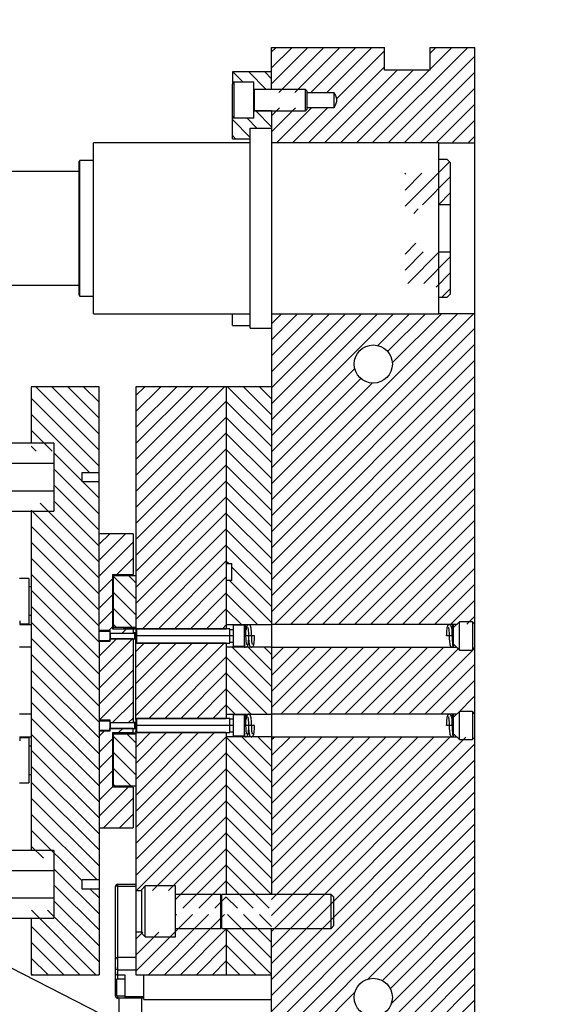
# Model space of a CAD drawing. Header units: inches. Extents: x 1880 to 2363, y -453 to -54.
# Tile 545 of 656: x 1930 to 1936, y -125 to -114. Entities that reach past the tile are written whole.
import ezdxf

# ---------------------------------------------------------------- set-up
doc = ezdxf.new("R2010")
doc.units = ezdxf.units.IN
doc.header["$LTSCALE"] = 0.5
doc.header["$MEASUREMENT"] = 0
for name, color, linetype in [('SID-M-F', 202, 'Continuous'), ('SID-M-S', 105, 'Continuous'), ('SID-M-S2', 1, 'Continuous')]:
    doc.layers.add(name, color=color, linetype=linetype)

msp = doc.modelspace()

# ---------------------------------------------------------------- linework, layer by layer
at = {"layer": 'SID-M-F', "linetype": 'Continuous'}
for p, q in [((1933.04539, -114.00906), (1933.09513, -113.95932)), ((1933.04539, -114.18584), (1933.27191, -113.95932)), ((1933.04539, -114.36261), (1933.44868, -113.95932)), ((1933.12756, -114.45721), (1933.62546, -113.95932)), ((1933.30434, -114.45721), (1933.80224, -113.95932)), ((1933.48112, -114.45721), (1933.97901, -113.95932)), ((1933.65789, -114.45721), (1934.15579, -113.95932)), ((1933.76329, -114.5286), (1934.29539, -113.9965)), ((1934.16001, -115.01576), (1935.21645, -113.95932)), ((1934.79539, -114.02683), (1934.8629, -113.95932)), ((1934.79539, -114.2036), (1935.03967, -113.95932)), ((1934.33679, -115.01576), (1935.29539, -114.05716)), ((1932.72675, -114.34144), (1932.61631, -114.23101)), ((1932.98416, -114.42208), (1932.79309, -114.23101)), ((1933.04539, -114.30653), (1932.96989, -114.23103)), ((1933.4529, -115.01576), (1934.29539, -114.17327)), ((1933.62968, -115.01576), (1934.43612, -114.20932)), ((1933.80646, -115.01576), (1934.6129, -114.20932)), ((1933.98323, -115.01576), (1934.78967, -114.20932)), ((1934.51356, -115.01576), (1935.29539, -114.23393)), ((1934.69034, -115.01576), (1935.29539, -114.41071)), ((1934.86712, -115.01576), (1935.29539, -114.58749)), ((1933.04539, -114.83686), (1932.87044, -114.66191)), ((1933.04539, -114.71617), (1933.13478, -114.62677)), ((1933.04539, -114.89294), (1933.31156, -114.62677)), ((1933.09935, -115.01576), (1933.48833, -114.62677)), ((1933.27613, -115.01576), (1933.66511, -114.62677)), ((1932.80917, -114.95419), (1932.61232, -114.75734)), ((1932.88471, -114.85296), (1932.7743, -114.74255)), ((1935.04389, -115.01576), (1935.29539, -114.76426)), ((1932.64827, -114.97007), (1932.61232, -114.93411)), ((1935.22067, -115.01576), (1935.29539, -114.94104)), ((1934.5222, -115.71423), (1935.01298, -115.22345)), ((1934.86472, -115.19493), (1934.86642, -115.19323)), ((1934.5222, -115.36068), (1934.53174, -115.35113)), ((1934.5222, -115.53745), (1934.70852, -115.35113)), ((1934.71464, -115.69857), (1935.0222, -115.39101)), ((1934.89141, -115.69857), (1935.0222, -115.56778)), ((1934.61846, -115.79474), (1934.66787, -115.74534)), ((1934.5222, -116.24456), (1934.64287, -116.12389)), ((1934.5222, -116.42134), (1934.72347, -116.22007)), ((1934.55281, -116.5675), (1934.90025, -116.22007)), ((1934.72959, -116.5675), (1935.0222, -116.27489)), ((1934.86472, -116.60915), (1935.0222, -116.45167)), ((1934.92524, -116.7254), (1935.0222, -116.62844)), ((1933.04539, -117.01426), (1933.15678, -116.90287)), ((1933.04539, -117.19104), (1933.33355, -116.90287)), ((1933.04539, -117.36782), (1933.51033, -116.90287)), ((1933.04539, -117.54459), (1933.68711, -116.90287)), ((1933.04539, -117.72137), (1933.86388, -116.90287)), ((1933.04539, -117.89815), (1934.04066, -116.90287)), ((1933.04539, -118.07492), (1934.21744, -116.90287)), ((1933.04539, -118.2517), (1934.39421, -116.90287)), ((1933.04539, -118.95881), (1935.10132, -116.90287)), ((1933.04539, -119.13558), (1935.2781, -116.90287)), ((1934.21914, -117.25472), (1934.57099, -116.90287)), ((1934.32899, -117.32165), (1934.74777, -116.90287)), ((1934.38015, -117.44727), (1934.92454, -116.90287)), ((1933.04539, -119.31236), (1935.29539, -117.06236)), ((1933.04539, -119.48914), (1935.29539, -117.23914)), ((1933.04539, -119.66591), (1935.29539, -117.41591)), ((1933.04539, -118.42848), (1933.9658, -117.50807)), ((1933.04539, -119.84269), (1935.29539, -117.59269)), ((1933.04539, -118.60525), (1934.03272, -117.61792)), ((1931.13889, -118.41044), (1930.43777, -117.70932)), ((1931.13889, -118.23366), (1930.61455, -117.70932)), ((1931.13889, -118.05688), (1930.79132, -117.70932)), ((1931.13889, -117.88011), (1930.9681, -117.70932)), ((1931.54539, -117.80716), (1931.64323, -117.70932)), ((1931.54539, -117.98393), (1931.82, -117.70932)), ((1931.54539, -118.16071), (1931.99678, -117.70932)), ((1931.54539, -118.33749), (1932.17356, -117.70932)), ((1931.54539, -118.51426), (1932.35034, -117.70932)), ((1931.54539, -118.69104), (1932.52711, -117.70932)), ((1933.04539, -118.19561), (1932.55909, -117.70932)), ((1933.04539, -118.01884), (1932.73587, -117.70932)), ((1933.04539, -117.84206), (1932.91264, -117.70932)), ((1933.04539, -118.78203), (1934.15834, -117.66908)), ((1931.13889, -118.58721), (1930.38889, -117.83721)), ((1933.04539, -120.01947), (1935.29539, -117.76947)), ((1931.54539, -118.86782), (1932.54539, -117.86782)), ((1933.04539, -118.37239), (1932.54539, -117.87239)), ((1933.04539, -120.19624), (1935.29539, -117.94624)), ((1931.03206, -118.65716), (1930.38889, -118.01399)), ((1931.54539, -119.04459), (1932.54539, -118.04459)), ((1933.04539, -118.54917), (1932.54539, -118.04917)), ((1933.08259, -120.33582), (1935.29539, -118.12302)), ((1930.62046, -118.42233), (1930.38889, -118.19077)), ((1931.54539, -119.22137), (1932.54539, -118.22137)), ((1933.04539, -118.72594), (1932.54539, -118.22594)), ((1930.44368, -118.42233), (1930.38889, -118.36754)), ((1931.54539, -119.39815), (1932.54539, -118.39815)), ((1933.25937, -120.33582), (1935.29539, -118.2998)), ((1930.95089, -118.75277), (1930.63889, -118.44077)), ((1933.04539, -118.90272), (1932.54539, -118.40272)), ((1933.43615, -120.33582), (1935.29539, -118.47657)), ((1931.13889, -119.11754), (1930.63889, -118.61754)), ((1931.54539, -119.57492), (1932.54539, -118.57492)), ((1933.04539, -119.0795), (1932.54539, -118.5795)), ((1933.61292, -120.33582), (1935.29539, -118.65335)), ((1931.13889, -119.29432), (1930.63889, -118.79432)), ((1931.13889, -118.94077), (1930.9596, -118.76147)), ((1931.13889, -118.76399), (1931.13637, -118.76147)), ((1931.54539, -119.7517), (1932.54539, -118.7517)), ((1933.04539, -119.25627), (1932.54539, -118.75627)), ((1933.7897, -120.33582), (1935.29539, -118.83013)), ((1931.54539, -119.92848), (1932.54539, -118.92848)), ((1933.04539, -119.43305), (1932.54539, -118.93305)), ((1931.13889, -119.64787), (1930.48731, -118.9963)), ((1931.13889, -119.4711), (1930.63889, -118.9711)), ((1933.96648, -120.33582), (1935.29539, -119.0069)), ((1931.13889, -119.82465), (1930.38889, -119.07465)), ((1931.54539, -120.10525), (1932.54539, -119.10525)), ((1933.04539, -119.60983), (1932.54539, -119.10983)), ((1931.13889, -120.00143), (1930.38889, -119.25143)), ((1934.14325, -120.33582), (1935.29539, -119.18368)), ((1931.13889, -119.45109), (1931.25567, -119.33432)), ((1931.13889, -119.62787), (1931.43244, -119.33432)), ((1931.54539, -120.28203), (1932.54539, -119.28203)), ((1933.04539, -119.7866), (1932.54539, -119.2866)), ((1934.32003, -120.33582), (1935.29539, -119.36046)), ((1931.13889, -120.1782), (1930.38889, -119.4282)), ((1931.13889, -119.80464), (1931.51389, -119.42964)), ((1931.61888, -120.38532), (1932.54539, -119.45881)), ((1933.04539, -119.96338), (1932.54539, -119.46338)), ((1934.49681, -120.33582), (1935.29539, -119.53723)), ((1931.13889, -120.35498), (1930.38889, -119.60498)), ((1931.3361, -119.78422), (1931.51389, -119.60642)), ((1931.79566, -120.38532), (1932.54539, -119.63558)), ((1932.5708, -119.66557), (1932.54539, -119.64016)), ((1933.04539, -120.14016), (1932.60789, -119.70266)), ((1931.13889, -120.53176), (1930.38889, -119.78176)), ((1931.54539, -120.05437), (1931.29539, -119.80437)), ((1931.54539, -119.87759), (1931.46701, -119.79922)), ((1931.51287, -119.78422), (1931.51389, -119.7832)), ((1931.97243, -120.38532), (1932.54539, -119.81236)), ((1934.67358, -120.33582), (1935.29539, -119.71401)), ((1931.13889, -119.98142), (1931.28639, -119.83392)), ((1933.04539, -120.31693), (1932.58152, -119.85307)), ((1934.85036, -120.33582), (1935.29539, -119.89079)), ((1931.13889, -120.70853), (1930.38889, -119.95853)), ((1931.13889, -120.1582), (1931.28639, -120.0107)), ((1931.54539, -120.23115), (1931.29539, -119.98115)), ((1932.14921, -120.38532), (1932.54539, -119.98914)), ((1932.89099, -120.33932), (1932.54539, -119.99371)), ((1931.13889, -120.88531), (1930.38889, -120.13531)), ((1935.02714, -120.33582), (1935.29539, -120.06756)), ((1931.13889, -120.33497), (1931.28639, -120.18747)), ((1931.50778, -120.37032), (1931.29539, -120.15792)), ((1932.32599, -120.38532), (1932.54539, -120.16591)), ((1932.71422, -120.33932), (1932.54539, -120.17049)), ((1935.20391, -120.33582), (1935.29539, -120.24434)), ((1931.13889, -121.06209), (1930.38889, -120.31209)), ((1931.331, -120.37032), (1931.29539, -120.3347)), ((1932.50276, -120.38532), (1932.54539, -120.34269)), ((1931.24883, -120.40182), (1931.28639, -120.36425)), ((1931.3946, -120.43282), (1931.4421, -120.38532)), ((1931.13889, -121.23886), (1930.38889, -120.48886)), ((1931.13889, -120.68853), (1931.3316, -120.49582)), ((1931.13889, -120.8653), (1931.50838, -120.49582)), ((1931.54539, -120.63558), (1931.63766, -120.54332)), ((1931.54539, -120.81236), (1931.81443, -120.54332)), ((1931.54539, -120.98914), (1931.99121, -120.54332)), ((1931.54539, -121.16591), (1932.16799, -120.54332)), ((1931.54539, -121.34269), (1932.34476, -120.54332)), ((1931.68954, -121.37532), (1932.52154, -120.54332)), ((1931.13889, -121.41564), (1930.38889, -120.66564)), ((1931.13889, -121.04208), (1931.51389, -120.66708)), ((1933.04539, -121.02404), (1932.61066, -120.58932)), ((1933.04539, -120.84726), (1932.78744, -120.58932)), ((1933.04539, -120.67049), (1932.96422, -120.58932)), ((1933.04539, -120.72657), (1933.17915, -120.59282)), ((1933.04539, -120.90335), (1933.35592, -120.59282)), ((1933.04539, -121.08013), (1933.5327, -120.59282)), ((1933.04539, -121.2569), (1933.70948, -120.59282)), ((1933.15325, -121.32582), (1933.88625, -120.59282)), ((1933.33003, -121.32582), (1934.06303, -120.59282)), ((1933.50681, -121.32582), (1934.23981, -120.59282)), ((1933.68358, -121.32582), (1934.41658, -120.59282)), ((1933.86036, -121.32582), (1934.59336, -120.59282)), ((1934.03714, -121.32582), (1934.77014, -120.59282)), ((1934.21391, -121.32582), (1934.94691, -120.59282)), ((1934.39069, -121.32582), (1935.12369, -120.59282)), ((1934.56747, -121.32582), (1935.29539, -120.59789)), ((1931.86632, -121.37532), (1932.54539, -120.69624)), ((1933.04539, -121.20082), (1932.54539, -120.70082)), ((1934.74424, -121.32582), (1935.29539, -120.77467)), ((1931.13889, -121.59242), (1930.38889, -120.84242)), ((1931.13889, -121.21886), (1931.51389, -120.84386)), ((1932.04309, -121.37532), (1932.54539, -120.87302)), ((1932.99711, -121.32932), (1932.54539, -120.87759)), ((1934.92102, -121.32582), (1935.29539, -120.95145)), ((1931.13889, -121.76919), (1930.38889, -121.01919)), ((1931.14271, -121.39182), (1931.51389, -121.02063)), ((1932.21987, -121.37532), (1932.54539, -121.0498)), ((1932.82033, -121.32932), (1932.54539, -121.05437)), ((1931.13889, -121.94597), (1930.38889, -121.19597)), ((1931.28849, -121.42282), (1931.51389, -121.19741)), ((1932.39665, -121.37532), (1932.54539, -121.22657)), ((1932.64356, -121.32932), (1932.54539, -121.23115)), ((1935.0978, -121.32582), (1935.29539, -121.12822)), ((1935.27457, -121.32582), (1935.29539, -121.305)), ((1931.13889, -122.12275), (1930.38889, -121.37275)), ((1931.46526, -121.42282), (1931.51389, -121.37419)), ((1931.13889, -122.29952), (1930.38889, -121.54952)), ((1931.13889, -121.57241), (1931.19449, -121.51682)), ((1931.35476, -121.53332), (1931.40226, -121.48582)), ((1931.54539, -121.64536), (1931.44834, -121.54832)), ((1931.54539, -121.69624), (1931.70832, -121.53332)), ((1931.54539, -121.87302), (1931.88509, -121.53332)), ((1931.54539, -122.0498), (1932.06187, -121.53332)), ((1931.54539, -122.22657), (1932.23865, -121.53332)), ((1931.54539, -122.40335), (1932.41542, -121.53332)), ((1931.13889, -121.74919), (1931.28639, -121.60169)), ((1931.54539, -121.82214), (1931.29539, -121.57214)), ((1931.54539, -122.58013), (1932.54539, -121.58013)), ((1933.04539, -122.0847), (1932.54539, -121.5847)), ((1933.04539, -121.90792), (1932.71678, -121.57932)), ((1933.04539, -121.73115), (1932.89356, -121.57932)), ((1933.04539, -121.61046), (1933.07303, -121.58282)), ((1933.04539, -121.78723), (1933.24981, -121.58282)), ((1933.04539, -121.96401), (1933.42658, -121.58282)), ((1933.04539, -122.14079), (1933.60336, -121.58282)), ((1933.04539, -122.31756), (1933.78014, -121.58282)), ((1933.04539, -122.49434), (1933.95691, -121.58282)), ((1933.04539, -122.67112), (1934.13369, -121.58282)), ((1933.04539, -122.84789), (1934.31047, -121.58282)), ((1933.04539, -123.02467), (1934.48724, -121.58282)), ((1933.04539, -123.20145), (1934.66402, -121.58282)), ((1933.04539, -123.37822), (1934.8408, -121.58282)), ((1933.04539, -123.555), (1935.01757, -121.58282)), ((1933.04539, -123.73178), (1935.19435, -121.58282)), ((1933.04539, -123.90855), (1935.29539, -121.65855)), ((1931.13889, -122.4763), (1930.38889, -121.7263)), ((1931.54539, -121.99891), (1931.29539, -121.74891)), ((1931.54539, -122.7569), (1932.54539, -121.7569)), ((1933.04539, -122.26148), (1932.54539, -121.76148)), ((1931.13889, -121.92596), (1931.28639, -121.77846)), ((1933.04539, -124.08533), (1935.29539, -121.83533)), ((1931.13889, -122.65308), (1930.38889, -121.90308)), ((1931.13889, -122.10274), (1931.28639, -121.95524)), ((1931.48911, -122.11942), (1931.29539, -121.92569)), ((1931.54539, -122.93368), (1932.54539, -121.93368)), ((1933.04539, -122.43825), (1932.54539, -121.93825)), ((1931.13889, -122.82985), (1930.38889, -122.07985)), ((1931.31234, -122.11942), (1931.29539, -122.10247)), ((1933.04539, -124.26211), (1935.29539, -122.01211)), ((1931.13889, -122.27952), (1931.28639, -122.13202)), ((1931.13889, -122.45629), (1931.46077, -122.13442)), ((1931.54539, -123.11046), (1932.54539, -122.11046)), ((1933.04539, -122.61503), (1932.54539, -122.11503)), ((1933.04539, -124.43889), (1935.29539, -122.18889)), ((1931.13889, -123.00663), (1930.38889, -122.25663)), ((1931.18765, -122.58432), (1931.51389, -122.25807)), ((1931.55291, -123.27971), (1932.54539, -122.28723)), ((1933.04539, -122.79181), (1932.54539, -122.29181)), ((1933.04539, -124.61566), (1935.29539, -122.36566)), ((1931.11264, -123.15716), (1930.38889, -122.43341)), ((1931.36442, -122.58432), (1931.51389, -122.43485)), ((1931.72969, -123.27971), (1932.54539, -122.46401)), ((1933.04539, -122.96858), (1932.54539, -122.46858)), ((1930.95089, -123.17218), (1930.38889, -122.61018)), ((1931.90647, -123.27971), (1932.54539, -122.64079)), ((1933.04539, -123.14536), (1932.54539, -122.64536)), ((1933.04539, -124.79244), (1935.29539, -122.54244)), ((1933.04539, -124.96922), (1935.29539, -122.71922)), ((1930.52426, -122.92233), (1930.38889, -122.78696)), ((1931.98539, -123.37756), (1932.54539, -122.81756)), ((1933.04539, -123.32214), (1932.54539, -122.82214)), ((1933.17562, -125.01576), (1935.29539, -122.89599)), ((1931.13889, -123.53696), (1930.63889, -123.03696)), ((1932.06518, -123.47455), (1932.54539, -122.99434)), ((1933.02102, -123.47455), (1932.54539, -122.99891)), ((1934.10986, -124.2583), (1935.29539, -123.07277)), ((1932.24196, -123.47455), (1932.54539, -123.17112)), ((1932.84424, -123.47455), (1932.54539, -123.17569)), ((1931.13889, -123.71374), (1930.63889, -123.21374)), ((1931.13889, -123.36018), (1931.04018, -123.26147)), ((1934.27027, -124.27466), (1935.29539, -123.24955)), ((1931.13889, -123.89051), (1930.63889, -123.39051)), ((1932.41874, -123.47455), (1932.54539, -123.34789)), ((1932.66746, -123.47455), (1932.54539, -123.35247)), ((1931.10414, -124.20932), (1930.39112, -123.4963)), ((1931.13889, -124.06729), (1930.5679, -123.4963)), ((1934.35756, -124.36415), (1935.29539, -123.42632)), ((1931.68397, -124.20932), (1932.3492, -123.54409)), ((1931.86074, -124.20932), (1932.52597, -123.54409)), ((1931.98539, -123.55434), (1931.99564, -123.54409)), ((1931.98539, -123.73112), (1932.17242, -123.54409)), ((1933.04539, -124.02924), (1932.56023, -123.54409)), ((1933.04539, -123.85247), (1932.73701, -123.54409)), ((1933.04539, -123.67569), (1932.91378, -123.54409)), ((1934.36826, -124.53023), (1935.29539, -123.6031)), ((1930.92736, -124.20932), (1930.38889, -123.67084)), ((1932.03752, -124.20932), (1932.54539, -123.70145)), ((1933.04539, -124.20602), (1932.54539, -123.70602)), ((1931.54539, -123.81756), (1931.62403, -123.73892)), ((1931.54539, -123.99434), (1931.8008, -123.73892)), ((1931.54539, -124.17112), (1931.97758, -123.73892)), ((1934.0595, -125.01576), (1935.29539, -123.77988)), ((1930.75059, -124.20932), (1930.38889, -123.84762)), ((1932.2143, -124.20932), (1932.54539, -123.87822)), ((1932.87191, -124.20932), (1932.54539, -123.8828)), ((1930.57381, -124.20932), (1930.38889, -124.0244)), ((1932.39107, -124.20932), (1932.54539, -124.055)), ((1932.69513, -124.20932), (1932.54539, -124.05957)), ((1934.23628, -125.01576), (1935.29539, -123.95665)), ((1934.41306, -125.01576), (1935.29539, -124.13343)), ((1930.39703, -124.20932), (1930.38889, -124.20117)), ((1934.58983, -125.01576), (1935.29539, -124.31021)), ((1933.3524, -125.01576), (1933.96937, -124.39879)), ((1934.76661, -125.01576), (1935.29539, -124.48698))]:
    msp.add_line(p, q, dxfattribs=at)
at = {"layer": 'SID-M-S'}
for p, q in [((1933.04539, -114.42388), (1933.04539, -113.95932)), ((1933.04539, -113.95932), (1934.29539, -113.95932)), ((1934.29539, -114.20932), (1934.29539, -113.95932)), ((1934.79539, -113.95932), (1934.79539, -114.20932)), ((1934.79539, -113.95932), (1935.29539, -113.95932)), ((1935.29539, -121.32582), (1935.29539, -113.95932)), ((1932.61232, -114.23101), (1932.61232, -114.36483)), ((1932.80917, -114.23101), (1932.61232, -114.23101)), ((1932.80917, -114.23103), (1932.80917, -114.23101)), ((1933.04539, -114.23103), (1932.80917, -114.23103)), ((1934.79539, -114.20932), (1934.29539, -114.20932)), ((1932.61232, -114.34144), (1932.84854, -114.34144)), ((1932.61232, -114.97007), (1932.61232, -114.36483)), ((1932.84854, -114.34514), (1932.632, -114.34514)), ((1932.632, -114.73884), (1932.632, -114.34514)), ((1932.84854, -114.74255), (1932.84854, -114.34144)), ((1932.84854, -114.42208), (1933.04539, -114.42208)), ((1932.84893, -114.42388), (1932.84854, -114.42388)), ((1932.84893, -114.6601), (1932.84893, -114.42388)), ((1932.85609, -114.42388), (1932.85046, -114.43937)), ((1932.85046, -114.64461), (1932.85046, -114.43937)), ((1933.4194, -114.42388), (1932.85609, -114.42388)), ((1932.85609, -114.6601), (1932.85609, -114.42388)), ((1933.43909, -114.44357), (1933.4194, -114.42388)), ((1933.4194, -114.6601), (1933.4194, -114.42388)), ((1933.43909, -114.64042), (1933.43909, -114.44357)), ((1933.43909, -114.45721), (1933.73539, -114.45721)), ((1933.73539, -114.45721), (1933.73539, -114.62677)), ((1932.84854, -114.6601), (1932.84893, -114.6601)), ((1933.04539, -114.66191), (1932.84854, -114.66191)), ((1932.85046, -114.64461), (1932.85609, -114.6601)), ((1932.85609, -114.6601), (1933.4194, -114.6601)), ((1933.04539, -114.6601), (1933.04539, -120.58932)), ((1933.4194, -114.6601), (1933.43909, -114.64042)), ((1933.73539, -114.62677), (1933.43909, -114.62677)), ((1932.84854, -114.74255), (1932.61232, -114.74255)), ((1932.632, -114.73884), (1932.84854, -114.73884)), ((1932.80917, -114.85296), (1933.04539, -114.85296)), ((1932.80917, -117.06168), (1932.80917, -114.85296)), ((1933.04539, -114.85695), (1932.80917, -114.85695)), ((1932.80917, -115.01443), (1931.07688, -115.01443)), ((1931.07688, -116.9042), (1931.07688, -115.01443)), ((1932.61232, -114.97007), (1932.80917, -114.97007)), ((1934.89578, -115.01443), (1933.04539, -115.01443)), ((1934.89578, -116.9042), (1934.89578, -115.01443)), ((1934.89578, -115.01576), (1935.29539, -115.01576)), ((1930.9194, -116.69947), (1930.9194, -115.21916)), ((1931.07688, -115.21128), (1930.92728, -115.21128)), ((1930.92728, -116.70735), (1930.92728, -115.21128)), ((1934.89578, -115.19323), (1934.98283, -115.19323)), ((1934.98283, -115.19323), (1935.0222, -115.23269)), ((1935.0222, -115.23269), (1935.0222, -116.68594)), ((1930.9194, -115.32939), (1929.24661, -115.32939)), ((1935.0222, -115.69857), (1934.89578, -115.69857)), ((1934.89578, -116.22007), (1935.0222, -116.22007)), ((1929.24661, -116.58924), (1930.9194, -116.58924)), ((1930.92728, -116.70735), (1931.07688, -116.70735)), ((1934.98283, -116.7254), (1934.89578, -116.7254)), ((1935.0222, -116.68594), (1934.98283, -116.7254)), ((1931.07688, -116.9042), (1932.80917, -116.9042)), ((1932.61232, -117.03456), (1932.61232, -116.9042)), ((1933.04539, -116.9042), (1934.89578, -116.9042)), ((1935.29539, -116.90287), (1934.89578, -116.90287)), ((1932.61232, -117.03456), (1932.80917, -117.03456)), ((1932.80917, -117.06168), (1933.04539, -117.06168)), ((1930.38889, -117.70932), (1930.38889, -118.33432)), ((1931.13889, -117.70932), (1930.38889, -117.70932)), ((1931.13889, -120.5155), (1931.13889, -117.70932)), ((1933.04539, -117.70932), (1931.54539, -117.70932)), ((1931.54539, -117.70932), (1931.54539, -120.46432)), ((1932.54539, -117.70932), (1932.54539, -120.38558)), ((1930.63889, -118.33432), (1929.41889, -118.33432)), ((1930.63889, -118.33432), (1930.63889, -119.08432)), ((1930.63889, -118.55945), (1930.13889, -118.55945)), ((1930.95089, -118.65716), (1931.13889, -118.65716)), ((1930.95089, -118.76147), (1930.95089, -118.65716)), ((1931.13889, -118.76147), (1930.95089, -118.76147)), ((1930.13889, -118.85919), (1930.63889, -118.85919)), ((1929.41889, -119.08432), (1930.63889, -119.08432)), ((1930.38889, -119.08432), (1930.38889, -122.83432)), ((1931.51389, -119.33432), (1931.13889, -119.33432)), ((1931.51389, -119.33432), (1931.51389, -119.78422)), ((1932.54539, -119.66557), (1932.60789, -119.66557)), ((1932.60789, -119.85307), (1932.60789, -119.66557)), ((1931.28639, -119.78422), (1931.51389, -119.78422)), ((1931.28639, -119.78422), (1931.28639, -120.38532)), ((1931.54539, -119.79922), (1931.29539, -119.79922)), ((1931.29539, -119.79922), (1931.29539, -120.38532)), ((1930.36039, -119.82932), (1930.26039, -119.82932)), ((1930.36039, -119.82932), (1930.36039, -120.32932)), ((1930.38889, -119.92332), (1930.36039, -119.92332)), ((1932.60789, -119.85307), (1932.54539, -119.85307)), ((1931.29539, -119.93922), (1931.28639, -119.93922)), ((1930.36039, -120.23532), (1930.38889, -120.23532)), ((1931.28639, -120.20922), (1931.29539, -120.20922)), ((1930.26089, -120.29582), (1930.26089, -120.33932)), ((1930.26089, -120.32932), (1930.36039, -120.32932)), ((1930.26089, -120.33932), (1930.38889, -120.33932)), ((1932.54539, -120.33932), (1933.04539, -120.33932)), ((1932.74224, -120.34621), (1932.62413, -120.34621)), ((1932.62413, -120.58243), (1932.62413, -120.34621)), ((1932.74224, -120.34621), (1932.74224, -120.58243)), ((1932.74539, -120.46432), (1932.74539, -120.34107)), ((1932.76289, -120.46432), (1932.76289, -120.35857)), ((1933.04539, -120.33582), (1935.09589, -120.33582)), ((1935.04139, -120.35857), (1935.04139, -120.39781)), ((1935.12364, -120.30807), (1935.05889, -120.37281)), ((1935.05889, -120.58757), (1935.05889, -120.34107)), ((1935.26764, -120.30807), (1935.12364, -120.30807)), ((1935.12364, -120.62057), (1935.12364, -120.30807)), ((1935.29539, -120.33582), (1935.26764, -120.30807)), ((1935.26764, -120.30807), (1935.26764, -120.62057)), ((1931.13889, -120.40182), (1931.25789, -120.40182)), ((1931.13889, -120.41313), (1931.257, -120.41313)), ((1931.257, -120.41313), (1931.257, -120.5155)), ((1931.25789, -120.40182), (1931.25789, -120.42858)), ((1931.26463, -120.43282), (1931.51389, -120.43282)), ((1931.26488, -120.49581), (1931.26488, -120.43282)), ((1931.26488, -120.43282), (1931.53259, -120.43282)), ((1931.28639, -120.38532), (1931.51389, -120.38532)), ((1931.54539, -120.37032), (1931.29539, -120.37032)), ((1931.54539, -120.37432), (1931.41039, -120.37432)), ((1931.41039, -120.37432), (1931.41039, -120.38532)), ((1931.51389, -120.38432), (1931.54539, -120.38432)), ((1931.51389, -120.38432), (1931.51389, -120.43282)), ((1931.54539, -120.43182), (1931.51389, -120.43182)), ((1931.54539, -120.43508), (1931.53259, -120.43282)), ((1931.53259, -120.49581), (1931.53259, -120.43282)), ((1931.54539, -120.46432), (1931.53259, -120.46432)), ((1931.54539, -120.38532), (1932.54539, -120.38532)), ((1931.54539, -121.38739), (1931.54539, -120.46432)), ((1932.58476, -120.38558), (1931.5572, -120.38558)), ((1931.5572, -120.54306), (1931.5572, -120.38558)), ((1932.62413, -120.46432), (1931.5572, -120.46432)), ((1932.58476, -120.54306), (1932.58476, -120.38558)), ((1932.62413, -120.39542), (1932.58476, -120.39542)), ((1932.74539, -120.46432), (1932.76289, -120.46432)), ((1932.7911, -120.46432), (1932.76289, -120.46432)), ((1932.85739, -120.46432), (1932.79165, -120.46432)), ((1935.04314, -120.46432), (1934.97915, -120.46432)), ((1931.13889, -120.5155), (1931.257, -120.5155)), ((1931.13889, -120.5155), (1931.13889, -121.40313)), ((1931.25789, -120.52682), (1931.13889, -120.52682)), ((1931.25789, -120.50005), (1931.25789, -120.52682)), ((1931.51389, -120.49582), (1931.26463, -120.49582)), ((1931.26488, -120.49581), (1931.53259, -120.49581)), ((1931.51389, -120.49582), (1931.51389, -121.42282)), ((1931.51389, -120.49682), (1931.54539, -120.49682)), ((1931.53259, -120.49581), (1931.54539, -120.49356)), ((1932.54539, -120.54332), (1931.54539, -120.54332)), ((1931.5572, -120.54306), (1932.58476, -120.54306)), ((1932.54539, -120.54306), (1932.54539, -121.37558)), ((1932.58476, -120.53321), (1932.62413, -120.53321)), ((1932.74539, -120.58757), (1932.74539, -120.55035)), ((1935.05889, -120.55582), (1935.12364, -120.62057)), ((1930.38889, -120.58932), (1930.26039, -120.58932)), ((1933.04539, -120.58932), (1932.54539, -120.58932)), ((1932.74224, -120.58243), (1932.62413, -120.58243)), ((1933.04539, -120.58932), (1933.04539, -123.32182)), ((1935.09589, -120.59282), (1933.04539, -120.59282)), ((1935.12364, -120.62057), (1935.26764, -120.62057)), ((1935.26764, -120.62057), (1935.29539, -120.59282)), ((1930.38889, -121.32932), (1930.26039, -121.32932)), ((1932.54539, -121.32932), (1933.04539, -121.32932)), ((1932.74224, -121.33621), (1932.62413, -121.33621)), ((1932.62413, -121.57243), (1932.62413, -121.33621)), ((1932.74224, -121.33621), (1932.74224, -121.57243)), ((1932.74539, -121.45432), (1932.74539, -121.33107)), ((1933.04539, -121.32582), (1935.09589, -121.32582)), ((1935.12364, -121.29807), (1935.05889, -121.36281)), ((1935.05889, -121.57757), (1935.05889, -121.33107)), ((1935.26764, -121.29807), (1935.12364, -121.29807)), ((1935.12364, -121.61057), (1935.12364, -121.29807)), ((1935.29539, -121.32582), (1935.26764, -121.29807)), ((1935.26764, -121.29807), (1935.26764, -121.61057)), ((1935.29539, -127.95932), (1935.29539, -121.32582)), ((1931.13889, -121.39182), (1931.25789, -121.39182)), ((1931.13889, -121.40313), (1931.13889, -124.20932)), ((1931.13889, -121.40313), (1931.257, -121.40313)), ((1931.257, -121.40313), (1931.257, -121.5055)), ((1931.25789, -121.39182), (1931.25789, -121.41858)), ((1931.26463, -121.42282), (1931.51389, -121.42282)), ((1931.26488, -121.48581), (1931.26488, -121.42282)), ((1931.26488, -121.42282), (1931.53259, -121.42282)), ((1931.54539, -121.42182), (1931.51389, -121.42182)), ((1931.54539, -121.42508), (1931.53259, -121.42282)), ((1931.53259, -121.48581), (1931.53259, -121.42282)), ((1931.54539, -121.37532), (1932.54539, -121.37532)), ((1931.54539, -121.38739), (1931.54539, -124.20932)), ((1932.58476, -121.37558), (1931.5572, -121.37558)), ((1931.5572, -121.53306), (1931.5572, -121.37558)), ((1932.58476, -121.53306), (1932.58476, -121.37558)), ((1932.62413, -121.38542), (1932.58476, -121.38542)), ((1932.76289, -121.45432), (1932.76289, -121.34857)), ((1935.04139, -121.34857), (1935.04139, -121.38781)), ((1931.13889, -121.5055), (1931.257, -121.5055)), ((1931.25789, -121.51682), (1931.13889, -121.51682)), ((1931.25789, -121.49005), (1931.25789, -121.51682)), ((1931.51389, -121.48582), (1931.26463, -121.48582)), ((1931.26488, -121.48581), (1931.53259, -121.48581)), ((1931.28639, -121.53332), (1931.51389, -121.53332)), ((1931.28639, -121.53332), (1931.28639, -122.13442)), ((1931.29539, -121.53332), (1931.29539, -122.11942)), ((1931.54539, -121.54832), (1931.29539, -121.54832)), ((1931.41039, -121.53332), (1931.41039, -121.54432)), ((1931.41039, -121.54432), (1931.54539, -121.54432)), ((1931.51389, -121.53432), (1931.51389, -121.48582)), ((1931.51389, -121.48682), (1931.54539, -121.48682)), ((1931.51389, -121.53432), (1931.54539, -121.53432)), ((1931.54539, -121.45432), (1931.53259, -121.45432)), ((1931.53259, -121.48581), (1931.54539, -121.48356)), ((1932.54539, -121.53332), (1931.54539, -121.53332)), ((1932.62413, -121.45432), (1931.5572, -121.45432)), ((1931.5572, -121.53306), (1932.58476, -121.53306)), ((1932.54539, -121.53306), (1932.54539, -123.32182)), ((1932.58476, -121.52321), (1932.62413, -121.52321)), ((1932.74539, -121.45432), (1932.76289, -121.45432)), ((1932.74539, -121.57757), (1932.74539, -121.54035)), ((1932.7911, -121.45432), (1932.76289, -121.45432)), ((1932.85739, -121.45432), (1932.79165, -121.45432)), ((1935.04314, -121.45432), (1934.97915, -121.45432)), ((1935.05889, -121.54582), (1935.12364, -121.61057)), ((1930.26089, -121.57932), (1930.38889, -121.57932)), ((1930.26089, -121.57932), (1930.26089, -121.62281)), ((1930.36039, -121.58932), (1930.26089, -121.58932)), ((1930.36039, -121.58932), (1930.36039, -122.08932)), ((1933.04539, -121.57932), (1932.54539, -121.57932)), ((1932.74224, -121.57243), (1932.62413, -121.57243)), ((1935.09589, -121.58282), (1933.04539, -121.58282)), ((1935.12364, -121.61057), (1935.26764, -121.61057)), ((1935.26764, -121.61057), (1935.29539, -121.58282)), ((1930.38889, -121.68332), (1930.36039, -121.68332)), ((1931.29539, -121.70942), (1931.28639, -121.70942)), ((1931.28639, -121.97942), (1931.29539, -121.97942)), ((1930.26039, -122.08932), (1930.36039, -122.08932)), ((1930.36039, -121.99532), (1930.38889, -121.99532)), ((1931.51389, -122.13442), (1931.28639, -122.13442)), ((1931.29539, -122.11942), (1931.54539, -122.11942)), ((1931.51389, -122.13442), (1931.51389, -122.58432)), ((1931.13889, -122.58432), (1931.51389, -122.58432)), ((1930.63889, -122.83432), (1929.41889, -122.83432)), ((1930.63889, -122.83432), (1930.63889, -123.58432)), ((1930.63889, -123.05945), (1930.13889, -123.05945)), ((1930.95089, -123.15716), (1931.13889, -123.15716)), ((1930.95089, -123.26147), (1930.95089, -123.15716)), ((1931.13889, -123.26147), (1930.95089, -123.26147)), ((1931.31879, -124.44416), (1931.31879, -123.23432)), ((1931.34379, -123.20932), (1931.54539, -123.20932)), ((1931.34379, -123.20932), (1931.34379, -124.25955)), ((1931.34379, -123.229), (1931.54539, -123.229)), ((1931.54539, -123.27971), (1931.61039, -123.27971)), ((1931.64789, -123.22807), (1931.61039, -123.26557)), ((1931.61039, -123.75307), (1931.61039, -123.26557)), ((1931.98539, -123.22807), (1931.64789, -123.22807)), ((1931.64789, -123.79057), (1931.64789, -123.22807)), ((1931.98539, -123.79057), (1931.98539, -123.22807)), ((1930.13889, -123.35919), (1930.63889, -123.35919)), ((1932.48578, -123.32182), (1931.98539, -123.32182)), ((1932.48578, -123.69682), (1932.48578, -123.32182)), ((1932.49715, -123.32182), (1932.48731, -123.34887)), ((1932.48731, -123.66976), (1932.48731, -123.34887)), ((1933.70414, -123.32182), (1932.49715, -123.32182)), ((1932.49715, -123.69682), (1932.49715, -123.32182)), ((1933.73539, -123.35307), (1933.70414, -123.32182)), ((1933.70414, -123.69682), (1933.70414, -123.32182)), ((1933.73539, -123.66557), (1933.73539, -123.35307)), ((1929.41889, -123.58432), (1930.63889, -123.58432)), ((1930.38889, -123.58432), (1930.38889, -124.20932)), ((1931.98539, -123.69682), (1932.48578, -123.69682)), ((1932.48731, -123.66976), (1932.49715, -123.69682)), ((1932.49715, -123.69682), (1933.70414, -123.69682)), ((1932.54539, -123.69682), (1932.54539, -124.20932)), ((1933.04539, -127.25853), (1933.04539, -123.69682)), ((1933.70414, -123.69682), (1933.73539, -123.66557)), ((1931.61039, -123.73892), (1931.54539, -123.73892)), ((1931.61039, -123.75307), (1931.64789, -123.79057)), ((1931.64789, -123.79057), (1931.98539, -123.79057)), ((1931.34379, -124.0164), (1931.54539, -124.0164)), ((1931.34379, -124.1542), (1931.54539, -124.1542)), ((1930.38889, -124.20932), (1931.13889, -124.20932)), ((1931.33614, -124.25955), (1931.32494, -124.27075)), ((1931.32494, -124.43135), (1931.32494, -124.27075)), ((1931.42879, -124.25955), (1931.33614, -124.25955)), ((1931.33614, -124.44255), (1931.33614, -124.25955)), ((1931.42879, -124.21325), (1931.34379, -124.21325)), ((1931.42879, -124.46916), (1931.42879, -124.21325)), ((1931.54539, -124.20932), (1933.04539, -124.20932)), ((1931.63379, -124.48432), (1931.63379, -124.20932)), ((1931.31879, -124.35105), (1931.32494, -124.35105)), ((1931.32494, -124.43135), (1931.33614, -124.44255)), ((1931.33614, -124.44255), (1931.42879, -124.44255)), ((1931.34379, -124.44255), (1931.34379, -124.46916)), ((1931.63379, -124.46916), (1931.34379, -124.46916)), ((1931.35583, -124.46916), (1931.35583, -124.62314)), ((1931.42879, -124.44947), (1931.63379, -124.44947)), ((1931.61174, -124.62314), (1931.61174, -124.46916)), ((1931.63379, -124.48432), (1933.04539, -124.48432))]:
    msp.add_line(p, q, dxfattribs=at)
for centre in [(1934.17039, -117.45932), (1934.17039, -124.45932)]:
    msp.add_circle(centre, 0.21095, dxfattribs=at)
for centre, radius, start, end in [((1932.632, -114.36483), 0.01969, 90, 180), ((1932.84972, -114.4391), 0.000787, 180, 340), ((1932.84972, -114.64488), 0.000787, 20, 180), ((1932.632, -114.71916), 0.01969, 180, 270), ((1930.92728, -115.21916), 0.00787, 90, 180), ((1930.92728, -116.69947), 0.00787, 180, 270), ((1932.74539, -120.35857), 0.0175, 0, 90), ((1935.05889, -120.35857), 0.0175, 90, 180), ((1931.26488, -120.42495), 0.00787, 180, 270), ((1931.5572, -120.39739), 0.01181, 90, 180), ((1932.74539, -120.57007), 0.0175, 270, 290.990017), ((1935.05889, -120.57007), 0.0175, 245.120345, 270), ((1932.74539, -121.34857), 0.0175, 0, 90), ((1935.05889, -121.34857), 0.0175, 90, 180), ((1931.26488, -121.41495), 0.00787, 180, 270), ((1931.5572, -121.38739), 0.01181, 90, 180), ((1932.74539, -121.56007), 0.0175, 270, 290.990017), ((1935.05889, -121.56007), 0.0175, 245.120345, 270), ((1931.34379, -123.23432), 0.025, 90, 180), ((1932.48657, -123.3486), 0.000787, 180, 340), ((1932.48657, -123.67003), 0.000787, 20, 180), ((1931.34379, -124.0414), 0.025, 90, 180), ((1931.34379, -124.1292), 0.025, 180, 270), ((1931.34379, -124.18825), 0.025, 180, 270), ((1931.34379, -124.44416), 0.025, 180, 270)]:
    msp.add_arc(centre, radius, start, end, dxfattribs=at)
msp.add_ellipse((1931.34379, -123.23432), major_axis=(0.025, 0), ratio=0.21259843, start_param=1.57079633, end_param=3.14159265, dxfattribs=at)
for points, knots in [([(1933.73539, -114.45721), (1933.73719, -114.46076), (1933.74657, -114.47912), (1933.76025, -114.50766), (1933.7667, -114.54644), (1933.75644, -114.5854), (1933.74344, -114.61095), (1933.73539, -114.62677)], [0, 0, 0, 0, 0.06610908, 0.3427002, 0.52365587, 0.70486824, 1, 1, 1, 1]), ([(1932.82589, -120.46432), (1932.82584, -120.45787), (1932.82569, -120.439), (1932.82402, -120.40878), (1932.82036, -120.37843), (1932.81585, -120.36012), (1932.81075, -120.34923), (1932.80285, -120.34179), (1932.79259, -120.339), (1932.78317, -120.34159), (1932.77674, -120.34694), (1932.77191, -120.35425), (1932.76781, -120.36606), (1932.76445, -120.38082), (1932.76319, -120.3951), (1932.76289, -120.39854)], [0, 0, 0, 0, 0.06601856, 0.1934272, 0.32225769, 0.45521107, 0.53086955, 0.57870573, 0.62108981, 0.66410565, 0.70134219, 0.74645565, 0.83158642, 0.95933791, 1, 1, 1, 1]), ([(1935.04483, -120.45956), (1935.04479, -120.45471), (1935.04464, -120.43744), (1935.04301, -120.40879), (1935.03937, -120.37843), (1935.03486, -120.36012), (1935.02976, -120.34923), (1935.02185, -120.34179), (1935.01159, -120.339), (1935.00218, -120.34159), (1934.99575, -120.34694), (1934.99092, -120.35427), (1934.98676, -120.36584), (1934.98252, -120.38751), (1934.97945, -120.41973), (1934.97845, -120.4471), (1934.9784, -120.46162), (1934.97839, -120.46432)], [0, 0, 0, 0, 0.04053051, 0.14445291, 0.24953506, 0.3579801, 0.41969186, 0.45871002, 0.49328111, 0.5283675, 0.55873993, 0.59553728, 0.66497522, 0.76917727, 0.8785301, 0.9774608, 1, 1, 1, 1]), ([(1932.74539, -120.55035), (1932.74539, -120.54317), (1932.74539, -120.52616), (1932.74539, -120.49581), (1932.74539, -120.4736), (1932.74539, -120.46432)], [0, 0, 0, 0, 0.29838714, 0.70681583, 1, 1, 1, 1]), ([(1932.7723, -120.55902), (1932.77233, -120.55906), (1932.77261, -120.55946), (1932.77126, -120.55688), (1932.7692, -120.549), (1932.76616, -120.5312), (1932.76375, -120.50375), (1932.76293, -120.47945), (1932.76289, -120.46627), (1932.76289, -120.46432)], [0, 0, 0, 0, 0.01229605, 0.10674581, 0.25215222, 0.46049489, 0.70831496, 0.95674767, 1, 1, 1, 1]), ([(1932.78147, -120.36961), (1932.78144, -120.36957), (1932.78117, -120.36917), (1932.78251, -120.37175), (1932.78457, -120.37963), (1932.78762, -120.39743), (1932.79003, -120.42489), (1932.79085, -120.44918), (1932.79088, -120.46236), (1932.79089, -120.46432)], [0, 0, 0, 0, 0.01229605, 0.10674581, 0.25215222, 0.46049489, 0.70831496, 0.95674767, 1, 1, 1, 1]), ([(1932.79089, -120.46432), (1932.79094, -120.47076), (1932.79109, -120.48963), (1932.79275, -120.51985), (1932.79641, -120.5502), (1932.80092, -120.56851), (1932.80602, -120.5794), (1932.81392, -120.58685), (1932.82418, -120.58963), (1932.8336, -120.58704), (1932.84003, -120.58169), (1932.84486, -120.57436), (1932.84901, -120.56279), (1932.85326, -120.54112), (1932.85633, -120.5089), (1932.85733, -120.48153), (1932.85738, -120.46701), (1932.85739, -120.46432)], [0, 0, 0, 0, 0.05314109, 0.15569761, 0.25939863, 0.36641835, 0.42731901, 0.46582435, 0.49994106, 0.5345663, 0.56453954, 0.60085325, 0.66937855, 0.77221104, 0.88012662, 0.97775704, 1, 1, 1, 1]), ([(1932.8353, -120.55902), (1932.83533, -120.55906), (1932.83561, -120.55946), (1932.83426, -120.55688), (1932.8322, -120.549), (1932.82916, -120.5312), (1932.82675, -120.50375), (1932.82593, -120.47945), (1932.82589, -120.46627), (1932.82589, -120.46432)], [0, 0, 0, 0, 0.01229605, 0.10674581, 0.25215222, 0.46049489, 0.70831496, 0.95674767, 1, 1, 1, 1]), ([(1935.00048, -120.36961), (1935.00045, -120.36957), (1935.00017, -120.36917), (1935.00151, -120.37175), (1935.00358, -120.37963), (1935.00662, -120.39743), (1935.00903, -120.42489), (1935.00985, -120.44918), (1935.00989, -120.46236), (1935.00989, -120.46432)], [0, 0, 0, 0, 0.01229605, 0.10674581, 0.25215222, 0.46049489, 0.70831496, 0.95674767, 1, 1, 1, 1]), ([(1935.00989, -120.46432), (1935.00994, -120.47076), (1935.01009, -120.48963), (1935.01176, -120.51985), (1935.01541, -120.5502), (1935.01994, -120.56852), (1935.025, -120.57939), (1935.03298, -120.58688), (1935.043, -120.58952), (1935.05049, -120.588), (1935.05288, -120.58611), (1935.05308, -120.58595)], [0, 0, 0, 0, 0.09881283, 0.28951085, 0.48233701, 0.68133409, 0.7945754, 0.86617389, 0.92961198, 0.99399564, 1, 1, 1, 1]), ([(1935.04314, -120.46432), (1935.04308, -120.45307), (1935.04298, -120.43293), (1935.04231, -120.41093), (1935.04176, -120.40014), (1935.0415, -120.39692), (1935.04143, -120.39649), (1935.04141, -120.39643), (1935.0414, -120.39651), (1935.04139, -120.39668), (1935.04139, -120.39696), (1935.0414, -120.39744), (1935.04144, -120.39893), (1935.04166, -120.40422), (1935.0421, -120.41322), (1935.04235, -120.42187), (1935.04248, -120.42649)], [0, 0, 0, 0, 0.3048143, 0.54594512, 0.66600181, 0.69599141, 0.70109787, 0.70623259, 0.70912443, 0.71204244, 0.71460233, 0.7183721, 0.72573382, 0.75468149, 0.8690259, 1, 1, 1, 1]), ([(1935.04314, -120.46432), (1935.04324, -120.4773), (1935.04343, -120.50338), (1935.04496, -120.53908), (1935.04722, -120.56674), (1935.04977, -120.58348), (1935.0515, -120.58444), (1935.05222, -120.58485)], [0, 0, 0, 0, 0.21108613, 0.42397638, 0.6352108, 0.84767877, 1, 1, 1, 1]), ([(1931.257, -120.50369), (1931.25714, -120.50257), (1931.25743, -120.50025), (1931.25956, -120.49761), (1931.26221, -120.49607), (1931.26401, -120.4959), (1931.26488, -120.49581)], [0, 0, 0, 0, 0.27026133, 0.56242939, 0.78973642, 1, 1, 1, 1]), ([(1931.5572, -120.54306), (1931.55552, -120.54285), (1931.55204, -120.54241), (1931.54808, -120.53922), (1931.54577, -120.53525), (1931.54551, -120.53254), (1931.54539, -120.53124)], [0, 0, 0, 0, 0.27026133, 0.56242939, 0.78973642, 1, 1, 1, 1]), ([(1932.74539, -120.55035), (1932.74548, -120.55157), (1932.74629, -120.56243), (1932.74813, -120.57753), (1932.75021, -120.58747), (1932.7513, -120.58588), (1932.75136, -120.58578)], [0, 0, 0, 0, 0.05814408, 0.51913059, 0.9723118, 1, 1, 1, 1]), ([(1932.75123, -120.58591), (1932.75145, -120.5861), (1932.75372, -120.58804), (1932.76141, -120.5895), (1932.77055, -120.58707), (1932.77705, -120.58168), (1932.78185, -120.57437), (1932.786, -120.56272), (1932.79012, -120.5427), (1932.79184, -120.52173), (1932.79265, -120.51182)], [0, 0, 0, 0, 0.00949993, 0.09430963, 0.18038347, 0.25489304, 0.34516419, 0.51550917, 0.77113736, 1, 1, 1, 1]), ([(1932.82589, -121.45432), (1932.82584, -121.44787), (1932.82569, -121.429), (1932.82402, -121.39878), (1932.82036, -121.36843), (1932.81585, -121.35012), (1932.81075, -121.33923), (1932.80285, -121.33179), (1932.79259, -121.329), (1932.78317, -121.33159), (1932.77674, -121.33694), (1932.77191, -121.34425), (1932.76781, -121.35606), (1932.76445, -121.37082), (1932.76319, -121.3851), (1932.76289, -121.38854)], [0, 0, 0, 0, 0.06601856, 0.1934272, 0.32225769, 0.45521107, 0.53086955, 0.57870573, 0.62108981, 0.66410565, 0.70134219, 0.74645565, 0.83158642, 0.95933791, 1, 1, 1, 1]), ([(1935.04483, -121.44956), (1935.04479, -121.44471), (1935.04464, -121.42744), (1935.04301, -121.39879), (1935.03937, -121.36843), (1935.03486, -121.35012), (1935.02976, -121.33923), (1935.02185, -121.33179), (1935.01159, -121.329), (1935.00218, -121.33159), (1934.99575, -121.33694), (1934.99092, -121.34427), (1934.98676, -121.35584), (1934.98252, -121.37751), (1934.97945, -121.40973), (1934.97845, -121.4371), (1934.9784, -121.45162), (1934.97839, -121.45432)], [0, 0, 0, 0, 0.04053051, 0.14445291, 0.24953506, 0.3579801, 0.41969186, 0.45871002, 0.49328111, 0.5283675, 0.55873993, 0.59553728, 0.66497522, 0.76917727, 0.8785301, 0.9774608, 1, 1, 1, 1]), ([(1932.78147, -121.35961), (1932.78144, -121.35957), (1932.78117, -121.35917), (1932.78251, -121.36175), (1932.78457, -121.36963), (1932.78762, -121.38743), (1932.79003, -121.41489), (1932.79085, -121.43918), (1932.79088, -121.45236), (1932.79089, -121.45432)], [0, 0, 0, 0, 0.01229605, 0.10674581, 0.25215222, 0.46049489, 0.70831496, 0.95674767, 1, 1, 1, 1]), ([(1935.00048, -121.35961), (1935.00045, -121.35957), (1935.00017, -121.35917), (1935.00151, -121.36175), (1935.00358, -121.36963), (1935.00662, -121.38743), (1935.00903, -121.41489), (1935.00985, -121.43918), (1935.00989, -121.45236), (1935.00989, -121.45432)], [0, 0, 0, 0, 0.01229605, 0.10674581, 0.25215222, 0.46049489, 0.70831496, 0.95674767, 1, 1, 1, 1]), ([(1935.04314, -121.45432), (1935.04308, -121.44307), (1935.04298, -121.42293), (1935.04231, -121.40093), (1935.04176, -121.39014), (1935.0415, -121.38692), (1935.04143, -121.38649), (1935.04141, -121.38643), (1935.0414, -121.38651), (1935.04139, -121.38668), (1935.04139, -121.38696), (1935.0414, -121.38744), (1935.04144, -121.38893), (1935.04166, -121.39422), (1935.0421, -121.40322), (1935.04235, -121.41187), (1935.04248, -121.41649)], [0, 0, 0, 0, 0.3048143, 0.54594512, 0.66600181, 0.69599141, 0.70109787, 0.70623259, 0.70912443, 0.71204244, 0.71460233, 0.7183721, 0.72573382, 0.75468149, 0.8690259, 1, 1, 1, 1]), ([(1931.257, -121.49369), (1931.25714, -121.49257), (1931.25743, -121.49025), (1931.25956, -121.48761), (1931.26221, -121.48607), (1931.26401, -121.4859), (1931.26488, -121.48581)], [0, 0, 0, 0, 0.27026133, 0.56242939, 0.78973642, 1, 1, 1, 1]), ([(1931.5572, -121.53306), (1931.55552, -121.53285), (1931.55204, -121.53241), (1931.54808, -121.52922), (1931.54577, -121.52525), (1931.54551, -121.52254), (1931.54539, -121.52124)], [0, 0, 0, 0, 0.27026133, 0.56242939, 0.78973642, 1, 1, 1, 1]), ([(1932.74539, -121.54035), (1932.74539, -121.53317), (1932.74539, -121.51616), (1932.74539, -121.48581), (1932.74539, -121.4636), (1932.74539, -121.45432)], [0, 0, 0, 0, 0.29838714, 0.70681583, 1, 1, 1, 1]), ([(1932.74539, -121.54035), (1932.74548, -121.54157), (1932.74629, -121.55243), (1932.74813, -121.56753), (1932.75021, -121.57747), (1932.7513, -121.57588), (1932.75136, -121.57578)], [0, 0, 0, 0, 0.05814408, 0.51913059, 0.9723118, 1, 1, 1, 1]), ([(1932.75123, -121.57591), (1932.75145, -121.5761), (1932.75372, -121.57804), (1932.76141, -121.5795), (1932.77055, -121.57707), (1932.77705, -121.57168), (1932.78185, -121.56437), (1932.786, -121.55272), (1932.79012, -121.5327), (1932.79184, -121.51173), (1932.79265, -121.50182)], [0, 0, 0, 0, 0.00949993, 0.09430963, 0.18038347, 0.25489304, 0.34516419, 0.51550917, 0.77113736, 1, 1, 1, 1]), ([(1932.7723, -121.54902), (1932.77233, -121.54906), (1932.77261, -121.54946), (1932.77126, -121.54688), (1932.7692, -121.539), (1932.76616, -121.5212), (1932.76375, -121.49375), (1932.76293, -121.46945), (1932.76289, -121.45627), (1932.76289, -121.45432)], [0, 0, 0, 0, 0.01229605, 0.10674581, 0.25215222, 0.46049489, 0.70831496, 0.95674767, 1, 1, 1, 1]), ([(1932.79089, -121.45432), (1932.79094, -121.46076), (1932.79109, -121.47963), (1932.79275, -121.50985), (1932.79641, -121.5402), (1932.80092, -121.55851), (1932.80602, -121.5694), (1932.81392, -121.57685), (1932.82418, -121.57963), (1932.8336, -121.57704), (1932.84003, -121.57169), (1932.84486, -121.56436), (1932.84901, -121.55279), (1932.85326, -121.53112), (1932.85633, -121.4989), (1932.85733, -121.47153), (1932.85738, -121.45701), (1932.85739, -121.45432)], [0, 0, 0, 0, 0.05314109, 0.15569761, 0.25939863, 0.36641835, 0.42731901, 0.46582435, 0.49994106, 0.5345663, 0.56453954, 0.60085325, 0.66937855, 0.77221104, 0.88012662, 0.97775704, 1, 1, 1, 1]), ([(1932.8353, -121.54902), (1932.83533, -121.54906), (1932.83561, -121.54946), (1932.83426, -121.54688), (1932.8322, -121.539), (1932.82916, -121.5212), (1932.82675, -121.49375), (1932.82593, -121.46945), (1932.82589, -121.45627), (1932.82589, -121.45432)], [0, 0, 0, 0, 0.01229605, 0.10674581, 0.25215222, 0.46049489, 0.70831496, 0.95674767, 1, 1, 1, 1]), ([(1935.00989, -121.45432), (1935.00994, -121.46076), (1935.01009, -121.47963), (1935.01176, -121.50985), (1935.01541, -121.5402), (1935.01994, -121.55852), (1935.025, -121.56939), (1935.03298, -121.57688), (1935.043, -121.57952), (1935.05049, -121.578), (1935.05288, -121.57611), (1935.05308, -121.57595)], [0, 0, 0, 0, 0.09881283, 0.28951085, 0.48233701, 0.68133409, 0.7945754, 0.86617389, 0.92961198, 0.99399564, 1, 1, 1, 1]), ([(1935.04314, -121.45432), (1935.04324, -121.4673), (1935.04343, -121.49338), (1935.04496, -121.52908), (1935.04722, -121.55674), (1935.04977, -121.57348), (1935.0515, -121.57444), (1935.05222, -121.57485)], [0, 0, 0, 0, 0.21108613, 0.42397638, 0.6352108, 0.84767877, 1, 1, 1, 1])]:
    msp.add_open_spline(points, degree=3, knots=knots, dxfattribs=at)
at = {"layer": 'SID-M-S2'}
msp.add_line((1885.03405, -101.11736), (1982.90029, -151.02915), dxfattribs=at)

doc.saveas('drawing.dxf')
